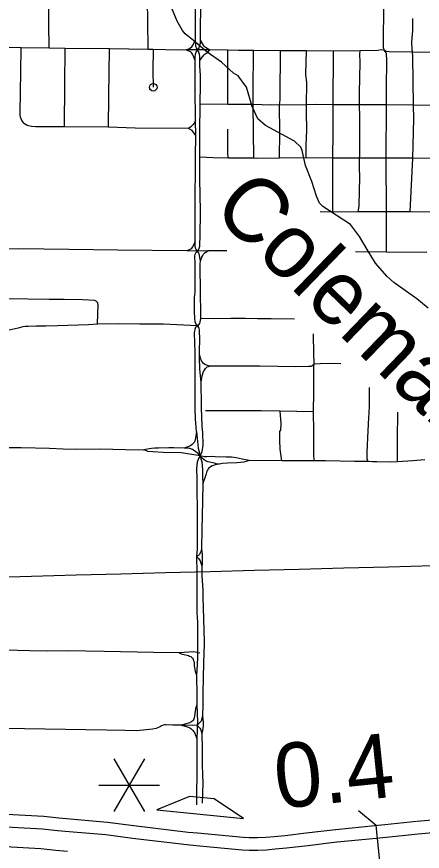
# Model space of a CAD drawing. Extents: x -19 to 366, y -4 to 359.
# Drawn here: x 151.042 to 151.546, y 191.169 to 192.207 of the extents above; entities that cross this region are included whole.
import ezdxf

# ---------------------------------------------------------------- set-up
doc = ezdxf.new("R2010")
doc.units = 0
for name, color, linetype in [('Level 19', 7, 'Continuous'), ('Level 33', 7, 'Continuous'), ('Level 35', 7, 'Continuous'), ('Level 39', 7, 'Continuous'), ('Level 42', 7, 'Continuous'), ('Level 48', 7, 'Continuous'), ('Level 60', 7, 'Continuous')]:
    doc.layers.add(name, color=color, linetype=linetype)

msp = doc.modelspace()

# ---------------------------------------------------------------- linework, layer by layer
at = {"layer": 'Level 19'}
for p, q in [((151.1068, 191.1935), (151.1067, 191.1935)), ((151.5411, 191.1907), (151.5408, 191.1906)), ((151.4402, 191.1804), (151.4399, 191.1804)), ((151.2649, 191.176), (151.265, 191.176))]:
    msp.add_line(p, q, dxfattribs=at)
for points in [[(150.7784, 191.1964), (150.7788, 191.2126), (150.8024, 191.2148), (150.8181, 191.216), (150.8643, 191.2183), (150.8774, 191.2186), (150.8883, 191.2187), (150.907, 191.2185), (150.9296, 191.2177), (150.96, 191.2174), (151.0367, 191.2151), (151.0753, 191.2127), (151.0939, 191.2107), (151.108, 191.2096)], [(151.1082, 191.2096), (151.1544, 191.2056), (151.1875, 191.2012), (151.2549, 191.1932), (151.2665, 191.1921)], [(151.5397, 191.2067), (151.5716, 191.2095), (151.5917, 191.2112), (151.6106, 191.2124), (151.6209, 191.2127), (151.6489, 191.2132), (151.6648, 191.213)], [(151.1067, 191.1935), (151.0924, 191.1947), (151.0739, 191.1966), (151.036, 191.199), (150.9596, 191.2013), (150.9292, 191.2016), (150.9067, 191.2024), (150.8883, 191.2026), (150.8777, 191.2025), (150.8649, 191.2022), (150.8191, 191.1999), (150.8038, 191.1988), (150.7784, 191.1964)], [(151.4386, 191.1965), (151.487, 191.2012), (151.4996, 191.2024), (151.5391, 191.2066)], [(151.265, 191.176), (151.2532, 191.1772), (151.1855, 191.1852), (151.1526, 191.1896), (151.1068, 191.1935)], [(151.2665, 191.1921), (151.3234, 191.1866), (151.3308, 191.1862), (151.3412, 191.1865), (151.3513, 191.1868), (151.3619, 191.1877), (151.3756, 191.189), (151.4017, 191.1921), (151.438, 191.1964)], [(151.5408, 191.1906), (151.5012, 191.1864), (151.4886, 191.1852), (151.4402, 191.1804)], [(151.6646, 191.1969), (151.649, 191.1971), (151.6212, 191.1967), (151.6114, 191.1963), (151.5929, 191.1951), (151.573, 191.1934), (151.5411, 191.1907)], [(151.4399, 191.1804), (151.4036, 191.1761), (151.3773, 191.1729), (151.3633, 191.1717), (151.3523, 191.1707), (151.3417, 191.1704), (151.3306, 191.1701), (151.3222, 191.1705), (151.2649, 191.176)], [(151.1048, 191.169), (151.0902, 191.1701), (151.0718, 191.1721), (151.0348, 191.1744), (150.9591, 191.1767), (150.9286, 191.177), (150.9061, 191.1778), (150.8882, 191.178), (150.878, 191.1779), (150.8658, 191.1776), (150.8206, 191.1753), (150.8058, 191.1742), (150.7783, 191.1717), (150.7785, 191.1555)]]:
    msp.add_lwpolyline(points, dxfattribs=at)
at = {"layer": 'Level 33'}
for points in [[(151.2642, 192.178), (151.2639, 192.1828), (151.264, 192.2039), (151.2642, 192.2485), (151.2652, 192.3325), (151.2654, 192.3358)], [(151.2702, 192.1781), (151.2704, 192.1863), (151.2712, 192.2637), (151.2713, 192.3032), (151.2718, 192.3308), (151.2718, 192.3359)], [(151.0818, 192.168), (151.0815, 192.1992), (151.0815, 192.2071), (151.0818, 192.2285)], [(151.2052, 192.1664), (151.2047, 192.2021), (151.2046, 192.2067), (151.2042, 192.2216)], [(151.499, 192.1653), (151.498, 192.1685), (151.4978, 192.1728), (151.4982, 192.2217)], [(151.534, 192.1632), (151.5337, 192.1677), (151.533, 192.1742), (151.5334, 192.1813), (151.5342, 192.1892), (151.5344, 192.1964), (151.5343, 192.2048)], [(151.2523, 192.1659), (151.2559, 192.1674), (151.2576, 192.1685), (151.2593, 192.1699), (151.2607, 192.1718), (151.2642, 192.178)], [(151.267, 192.1659), (151.2652, 192.1684), (151.2645, 192.17), (151.2644, 192.1716), (151.2642, 192.178)], [(151.267, 192.1659), (151.2686, 192.1685), (151.2696, 192.1717), (151.2701, 192.1742), (151.2702, 192.1781)], [(151.282, 192.1659), (151.2784, 192.1677), (151.2764, 192.1691), (151.2751, 192.1703), (151.2739, 192.1718), (151.2702, 192.1781)], [(151.0472, 192.1686), (151.017, 192.1695)], [(151.0495, 192.0761), (151.0482, 192.078), (151.0471, 192.0803), (151.0465, 192.0822), (151.0461, 192.0848), (151.046, 192.0881), (151.0466, 192.1386), (151.0472, 192.1686)], [(151.0818, 192.168), (151.0472, 192.1686)], [(151.1021, 192.1677), (151.0818, 192.168)], [(151.1011, 192.0703), (151.1013, 192.1231), (151.1021, 192.1677)], [(151.157, 192.1671), (151.1021, 192.1677)], [(151.1559, 192.0698), (151.1562, 192.1086), (151.157, 192.1671)], [(151.2052, 192.1664), (151.157, 192.1671)], [(151.2115, 192.1664), (151.2052, 192.1664)], [(151.2115, 192.1664), (151.2111, 192.1403), (151.2114, 192.1195)], [(151.2523, 192.1659), (151.2426, 192.1658), (151.2115, 192.1664)], [(151.2637, 192.1528), (151.2612, 192.159), (151.2603, 192.1607), (151.2594, 192.162), (151.2583, 192.163), (151.2571, 192.1639), (151.2549, 192.1649), (151.2523, 192.1659)], [(151.267, 192.1659), (151.2523, 192.1659)], [(151.2637, 192.1528), (151.2636, 192.1575), (151.2639, 192.1606), (151.2644, 192.162), (151.2648, 192.163), (151.267, 192.1659)], [(151.2696, 192.1526), (151.2692, 192.1577), (151.2689, 192.1605), (151.2682, 192.1628), (151.267, 192.1659)], [(151.282, 192.1659), (151.267, 192.1659)], [(151.2696, 192.1526), (151.2715, 192.1557), (151.2747, 192.1599), (151.2761, 192.1611), (151.2792, 192.163), (151.282, 192.1659)], [(151.3041, 192.1656), (151.282, 192.1659)], [(151.3042, 192.0982), (151.3041, 192.1656)], [(151.3362, 192.1652), (151.3173, 192.1654), (151.3041, 192.1656)], [(151.3359, 192.0979), (151.3356, 192.1262), (151.3358, 192.1305), (151.3362, 192.1487), (151.3361, 192.1606), (151.3362, 192.1652)], [(151.3698, 192.1649), (151.3362, 192.1652)], [(151.3687, 192.0973), (151.3693, 192.1039), (151.3694, 192.1078), (151.3698, 192.1649)], [(151.4021, 192.1647), (151.3698, 192.1649)], [(151.4019, 192.0977), (151.4023, 192.125), (151.4013, 192.1357), (151.4021, 192.1647)], [(151.4355, 192.1645), (151.4021, 192.1647)], [(151.4352, 192.0976), (151.4355, 192.1645)], [(151.4687, 192.1648), (151.4355, 192.1645)], [(151.4682, 192.0975), (151.4681, 192.1122), (151.4687, 192.1507), (151.4686, 192.1608), (151.4687, 192.1648)], [(151.499, 192.1653), (151.4955, 192.166), (151.4907, 192.165), (151.4687, 192.1648)], [(151.5014, 192.0975), (151.5015, 192.1169), (151.5018, 192.1546), (151.5017, 192.16), (151.5015, 192.1616), (151.5012, 192.1625), (151.499, 192.1653)], [(151.534, 192.1632), (151.505, 192.1637), (151.5016, 192.1641), (151.499, 192.1653)], [(151.5352, 192.0972), (151.5345, 192.1578), (151.534, 192.1632)], [(151.5663, 192.1626), (151.534, 192.1632)], [(151.2642, 192.078), (151.2635, 192.1178), (151.2637, 192.1528)], [(151.2694, 192.0324), (151.2692, 192.0668), (151.2699, 192.0954), (151.2704, 192.1266), (151.2702, 192.1344), (151.2694, 192.1457), (151.2696, 192.1526)], [(151.3042, 192.0982), (151.27, 192.0986)], [(151.3359, 192.0979), (151.3042, 192.0982)], [(151.3364, 192.0311), (151.3359, 192.0979)], [(151.3687, 192.0973), (151.3569, 192.0975), (151.3491, 192.0974), (151.3467, 192.0976), (151.3359, 192.0979)], [(151.3686, 192.0311), (151.3689, 192.0637), (151.3687, 192.0973)], [(151.4019, 192.0977), (151.3687, 192.0973)], [(151.4017, 192.0315), (151.4017, 192.0476), (151.4023, 192.066), (151.4019, 192.0882), (151.4019, 192.0977)], [(151.4352, 192.0976), (151.4139, 192.0979), (151.4019, 192.0977)], [(151.4348, 192.0314), (151.4352, 192.064), (151.4352, 192.0976)], [(151.4682, 192.0975), (151.4352, 192.0976)], [(151.4682, 192.0313), (151.4683, 192.034), (151.4683, 192.0576), (151.4685, 192.0824), (151.4682, 192.0975)], [(151.5014, 192.0975), (151.4682, 192.0975)], [(151.5011, 192.0312), (151.5014, 192.0975)], [(151.5352, 192.0972), (151.5014, 192.0975)], [(151.5345, 192.0311), (151.5346, 192.0473), (151.5356, 192.0803), (151.5352, 192.0972)], [(151.5672, 192.0968), (151.5352, 192.0972)], [(151.1011, 192.0703), (151.0741, 192.0701), (151.0652, 192.0703), (151.06, 192.0707), (151.0563, 192.0715), (151.0545, 192.0721), (151.0533, 192.0728), (151.0515, 192.074), (151.0505, 192.0749), (151.0495, 192.0761)], [(151.2642, 192.078), (151.2625, 192.0749), (151.2612, 192.0733), (151.258, 192.0702), (151.2553, 192.0682)], [(151.2643, 192.0596), (151.2642, 192.078)], [(151.1559, 192.0698), (151.1011, 192.0703)], [(151.2553, 192.0682), (151.189, 192.0688), (151.1559, 192.0698)], [(151.2643, 192.0596), (151.2599, 192.0655), (151.2583, 192.0667), (151.2553, 192.0682)], [(151.3045, 192.0314), (151.3042, 192.0386), (151.3044, 192.0541), (151.3044, 192.0672)], [(151.2642, 192.0335), (151.2643, 192.0596)], [(151.2638, 191.9272), (151.2636, 191.9345), (151.2636, 191.9651), (151.2636, 191.9672), (151.2642, 192.0335)], [(151.2703, 191.9655), (151.2694, 192.0056), (151.2694, 192.0324)], [(151.3045, 192.0314), (151.286, 192.0319), (151.2694, 192.0324)], [(151.3364, 192.0311), (151.3045, 192.0314)], [(151.3686, 192.0311), (151.3398, 192.031), (151.3364, 192.0311)], [(151.4017, 192.0315), (151.3686, 192.0311)], [(151.4348, 192.0314), (151.4017, 192.0315)], [(151.4349, 191.9643), (151.4347, 191.9924), (151.4348, 192.0314)], [(151.4682, 192.0313), (151.4348, 192.0314)], [(151.4685, 192.0056), (151.4682, 192.0218), (151.4682, 192.0313)], [(151.5011, 192.0312), (151.4682, 192.0313)], [(151.5016, 191.9645), (151.5011, 192.0312)], [(151.5345, 192.0311), (151.5011, 192.0312)], [(151.5311, 191.9644), (151.5345, 192.0311)], [(151.567, 192.031), (151.5345, 192.0311)], [(151.4681, 191.9919), (151.4685, 192.0056)], [(151.4665, 191.9644), (151.4674, 191.9717), (151.4681, 191.9919)], [(151.2663, 191.9157), (151.2677, 191.9174), (151.2684, 191.9189), (151.2693, 191.9219), (151.2696, 191.9248), (151.2699, 191.9334), (151.2703, 191.9655)], [(151.4349, 191.9643), (151.419, 191.9644)], [(151.4665, 191.9644), (151.4349, 191.9643)], [(151.5016, 191.9645), (151.4665, 191.9644)], [(151.5014, 191.9143), (151.5016, 191.9645)], [(151.5311, 191.9644), (151.5016, 191.9645)], [(151.5656, 191.9642), (151.5311, 191.9644)], [(151.2638, 191.9272), (151.2604, 191.9208), (151.2596, 191.9197), (151.2585, 191.9187), (151.2568, 191.9176), (151.2534, 191.9159)], [(151.2663, 191.9157), (151.2648, 191.9177), (151.264, 191.9194), (151.2637, 191.9222), (151.2638, 191.9272)], [(151.1063, 191.9176), (151.0443, 191.9184), (151.0213, 191.9181)], [(151.1673, 191.9169), (151.1063, 191.9176)], [(151.2534, 191.9159), (151.1673, 191.9169)], [(151.2663, 191.9157), (151.2534, 191.9159)], [(151.2667, 191.8227), (151.2655, 191.824), (151.2643, 191.8258), (151.2637, 191.8276), (151.2631, 191.8318), (151.2629, 191.8405), (151.2629, 191.858), (151.2636, 191.8646), (151.2637, 191.8727), (151.2636, 191.9001), (151.2632, 191.9092), (151.2634, 191.912), (151.2648, 191.9142), (151.2663, 191.9157)], [(151.2792, 191.916), (151.2663, 191.9157)], [(151.2701, 191.9036), (151.2685, 191.9121), (151.2682, 191.913), (151.2676, 191.9141), (151.2663, 191.9157)], [(151.2701, 191.9036), (151.2717, 191.908), (151.273, 191.9102), (151.2741, 191.9118), (151.2749, 191.9128), (151.2761, 191.9139), (151.2792, 191.916)], [(151.3029, 191.9159), (151.2792, 191.916)], [(151.5014, 191.9143), (151.463, 191.9146)], [(151.5516, 191.9141), (151.5014, 191.9143)], [(151.2707, 191.8318), (151.2703, 191.8709), (151.2697, 191.892), (151.2697, 191.8994), (151.2701, 191.9036)], [(151.1424, 191.8513), (151.1414, 191.8527), (151.1406, 191.8534), (151.1398, 191.8539), (151.1388, 191.8543), (151.1233, 191.8552), (151.1008, 191.8557), (151.0819, 191.8555), (151.0295, 191.8563), (151.0204, 191.8567), (151.0168, 191.8566)], [(151.1421, 191.8249), (151.1425, 191.8377), (151.1428, 191.849), (151.1427, 191.8501), (151.1424, 191.8513)], [(151.1421, 191.8249), (151.131, 191.8241), (151.0925, 191.8226), (151.078, 191.8223), (151.0659, 191.8224), (151.0557, 191.8221), (151.0522, 191.8219), (151.0494, 191.8215), (151.0433, 191.8198), (151.0321, 191.8173), (151.025, 191.8169), (151.0218, 191.8169), (151.017, 191.8173)], [(151.2667, 191.8227), (151.2238, 191.8248), (151.1943, 191.8248), (151.1679, 191.8251), (151.1421, 191.8249)], [(151.2653, 191.6913), (151.2642, 191.7071), (151.2638, 191.7199), (151.2638, 191.721), (151.2636, 191.7312), (151.2636, 191.745), (151.2638, 191.7608), (151.2634, 191.7738), (151.2634, 191.789), (151.2629, 191.8139), (151.263, 191.8162), (151.2635, 191.8184), (151.2646, 191.8213), (151.2667, 191.8227)], [(151.2667, 191.8227), (151.2679, 191.8236), (151.2693, 191.8257), (151.2699, 191.8276), (151.2707, 191.8318)], [(151.2691, 191.7872), (151.2691, 191.7907), (151.2693, 191.8067), (151.2691, 191.816), (151.269, 191.8179), (151.2686, 191.8195), (151.2682, 191.8205), (151.2667, 191.8227)], [(151.3873, 191.831), (151.3581, 191.8313), (151.341, 191.8315), (151.3264, 191.8319), (151.3081, 191.8318), (151.2859, 191.8313), (151.2707, 191.8318)], [(151.4115, 191.7749), (151.4111, 191.7895), (151.4109, 191.8105), (151.4109, 191.8126)], [(151.2711, 191.7525), (151.2695, 191.7689), (151.2694, 191.7732), (151.2691, 191.7794), (151.2691, 191.7872)], [(151.282, 191.7727), (151.279, 191.7735), (151.2755, 191.7748), (151.2738, 191.776), (151.2714, 191.7792), (151.2704, 191.7824), (151.2691, 191.7872)], [(151.2711, 191.7525), (151.2725, 191.7606), (151.2741, 191.7658), (151.2751, 191.7678), (151.2764, 191.7698), (151.2785, 191.7717), (151.282, 191.7727)], [(151.4115, 191.7749), (151.4089, 191.7724), (151.4073, 191.7722), (151.4045, 191.7721), (151.3888, 191.7719), (151.344, 191.7724), (151.32, 191.7726), (151.282, 191.7727)], [(151.4106, 191.7159), (151.4109, 191.7205), (151.411, 191.7356), (151.4111, 191.7717), (151.4115, 191.7749)], [(151.4446, 191.7756), (151.4351, 191.7757), (151.4189, 191.7755), (151.4115, 191.7749)], [(151.2697, 191.661), (151.271, 191.664), (151.2718, 191.665), (151.2724, 191.6667), (151.2729, 191.669), (151.2732, 191.6716), (151.2734, 191.6745), (151.2731, 191.69), (151.2725, 191.6974), (151.2715, 191.7212), (151.2714, 191.7235), (151.2711, 191.7525)], [(151.4788, 191.6539), (151.4775, 191.657), (151.4777, 191.6656), (151.4788, 191.6923), (151.4798, 191.7085), (151.48, 191.714), (151.4803, 191.7232), (151.4803, 191.7432), (151.4803, 191.7459)], [(151.3694, 191.7168), (151.3456, 191.717), (151.3374, 191.7171), (151.2763, 191.7171)], [(151.3712, 191.655), (151.3695, 191.6692), (151.3691, 191.6807), (151.369, 191.6922), (151.3701, 191.6926), (151.3704, 191.7011), (151.3694, 191.7168)], [(151.4106, 191.7159), (151.3694, 191.7168)], [(151.4116, 191.6549), (151.411, 191.6638), (151.4111, 191.6918), (151.4106, 191.7159)], [(151.5153, 191.6536), (151.5152, 191.6815), (151.5157, 191.7152)], [(151.2653, 191.6913), (151.2642, 191.6831), (151.2638, 191.6812), (151.2631, 191.6795), (151.2622, 191.6778), (151.2611, 191.6763), (151.2597, 191.675), (151.2583, 191.6739), (151.2567, 191.6731), (151.255, 191.6724), (151.2532, 191.6719), (151.2498, 191.6707)], [(151.2653, 191.6913), (151.2673, 191.6704), (151.2689, 191.6648), (151.2697, 191.661)], [(151.2002, 191.6684), (151.1994, 191.6682), (151.177, 191.6684), (151.1453, 191.6692), (151.1157, 191.6691), (151.0993, 191.6695), (151.0825, 191.6702), (151.047, 191.6711), (151.0186, 191.6712)], [(151.2498, 191.6707), (151.237, 191.6712), (151.2308, 191.6712), (151.2178, 191.6708), (151.2134, 191.6706), (151.2094, 191.6701), (151.2018, 191.6689), (151.2002, 191.6684)], [(151.2697, 191.661), (151.2649, 191.6617), (151.2566, 191.6633), (151.2467, 191.6647), (151.2239, 191.6654), (151.2108, 191.6661), (151.2047, 191.6666), (151.2002, 191.6684)], [(151.2697, 191.661), (151.2672, 191.6639), (151.2617, 191.6683), (151.2603, 191.669), (151.2571, 191.6701), (151.2545, 191.6705), (151.2498, 191.6707)], [(151.2697, 191.661), (151.2676, 191.6576), (151.2661, 191.6531), (151.2655, 191.6493), (151.2654, 191.6448), (151.2655, 191.6329), (151.2658, 191.615), (151.2659, 191.5983), (151.266, 191.5451), (151.2652, 191.5357)], [(151.2697, 191.661), (151.2706, 191.6572), (151.2718, 191.6538), (151.2724, 191.6492), (151.2729, 191.6435), (151.2728, 191.6348), (151.2732, 191.6268)], [(151.2934, 191.6508), (151.2899, 191.6512), (151.2875, 191.6519), (151.2796, 191.6536), (151.2771, 191.6545), (151.2749, 191.6559), (151.2721, 191.6583), (151.2697, 191.661)], [(151.3306, 191.6551), (151.3221, 191.6571), (151.3148, 191.6584), (151.3087, 191.6592), (151.3023, 191.6595), (151.2884, 191.66), (151.284, 191.6602), (151.2782, 191.66), (151.2754, 191.66), (151.2697, 191.661)], [(151.5491, 191.656), (151.5344, 191.6548), (151.5153, 191.6536)], [(151.2934, 191.6508), (151.2906, 191.6501), (151.2883, 191.6498), (151.2862, 191.6491), (151.2841, 191.6483), (151.2821, 191.6471), (151.2808, 191.646), (151.2797, 191.6448), (151.2788, 191.6433), (151.278, 191.6418), (151.2775, 191.6402), (151.2771, 191.6386), (151.2764, 191.6362), (151.2732, 191.6268)], [(151.3306, 191.6551), (151.3241, 191.6532), (151.3158, 191.6523), (151.3038, 191.652), (151.2974, 191.6516), (151.2934, 191.6508)], [(151.3712, 191.655), (151.3306, 191.6551)], [(151.4116, 191.6549), (151.3712, 191.655)], [(151.4788, 191.6539), (151.4746, 191.6541), (151.4618, 191.6542), (151.4257, 191.6548), (151.4116, 191.6549)], [(151.5153, 191.6536), (151.506, 191.6533), (151.4897, 191.6536), (151.4841, 191.6536), (151.4788, 191.6539)], [(151.2732, 191.6268), (151.2728, 191.6046), (151.272, 191.5694), (151.2716, 191.5453)], [(151.2716, 191.5453), (151.2707, 191.5419), (151.2691, 191.5384), (151.2677, 191.537), (151.2652, 191.5357)], [(151.2716, 191.5453), (151.2721, 191.5387), (151.2724, 191.5271), (151.2718, 191.523)], [(151.2652, 191.5357), (151.2681, 191.5329), (151.2698, 191.5303), (151.2711, 191.5262), (151.2718, 191.523)], [(151.2652, 191.5357), (151.2657, 191.516), (151.2655, 191.4945), (151.2657, 191.4656), (151.2663, 191.4542), (151.2665, 191.4222)], [(151.2718, 191.523), (151.272, 191.5117), (151.273, 191.494), (151.273, 191.4844), (151.2735, 191.4725), (151.2749, 191.4298), (151.2746, 191.4273)], [(151.2746, 191.4273), (151.274, 191.4036), (151.273, 191.3665), (151.2731, 191.3519), (151.2729, 191.3373)], [(151.2436, 191.4161), (151.2116, 191.4163), (151.1504, 191.4177), (151.1048, 191.4184), (151.0799, 191.418), (151.0575, 191.4184), (151.0277, 191.4192), (151.0203, 191.4199)], [(151.2692, 191.4157), (151.2618, 191.4171), (151.2436, 191.4161)], [(151.2665, 191.4222), (151.2664, 191.4099), (151.2658, 191.394), (151.2652, 191.3881)], [(151.2436, 191.4161), (151.2462, 191.4147), (151.2552, 191.4126), (151.2566, 191.4121), (151.258, 191.4113), (151.2593, 191.4104), (151.2605, 191.4093), (151.2612, 191.4075), (151.2618, 191.4057), (151.2622, 191.4038), (151.2624, 191.4019), (151.2625, 191.4), (151.2636, 191.3932), (151.2652, 191.3881)], [(151.2652, 191.3881), (151.2655, 191.363), (151.2655, 191.3513)], [(151.2655, 191.3513), (151.2642, 191.3462), (151.2622, 191.3347), (151.2618, 191.3336), (151.2612, 191.3325), (151.2605, 191.3316), (151.2596, 191.3308), (151.2583, 191.3298), (151.2568, 191.329), (151.2553, 191.3285), (151.2537, 191.3281), (151.2521, 191.3279), (151.2464, 191.3261)], [(151.2655, 191.3513), (151.2665, 191.3303), (151.2662, 191.326)], [(151.2729, 191.3373), (151.2709, 191.3309), (151.2695, 191.3292), (151.2662, 191.326)], [(151.2729, 191.3373), (151.2735, 191.33), (151.2734, 191.3246), (151.2725, 191.3173), (151.272, 191.3158)], [(151.2464, 191.3261), (151.236, 191.3262), (151.2272, 191.3265), (151.2254, 191.3264), (151.2236, 191.326), (151.2219, 191.3254), (151.2204, 191.3245), (151.219, 191.3234), (151.2151, 191.3219), (151.2106, 191.3211), (151.1912, 191.3192), (151.1761, 191.3193), (151.1535, 191.3199), (151.0256, 191.3219), (151.0244, 191.3221), (151.0234, 191.3224), (151.0224, 191.323), (151.0215, 191.3237)], [(151.2464, 191.3261), (151.2538, 191.3242), (151.2554, 191.3237), (151.2568, 191.3229), (151.2582, 191.322), (151.2609, 191.3194), (151.2621, 191.3178), (151.2631, 191.316), (151.2655, 191.309)], [(151.2662, 191.326), (151.2603, 191.3256), (151.2464, 191.3261)], [(151.2662, 191.326), (151.2662, 191.3191), (151.2655, 191.309)], [(151.2662, 191.326), (151.2696, 191.3223), (151.2707, 191.3204), (151.272, 191.3158)], [(151.272, 191.3158), (151.2724, 191.2971), (151.2723, 191.2772), (151.2726, 191.2637), (151.2731, 191.2543), (151.2722, 191.2289)], [(151.2655, 191.309), (151.2656, 191.2645)], [(151.2656, 191.2645), (151.2654, 191.2422)], [(151.2654, 191.2422), (151.2652, 191.2268)]]:
    msp.add_lwpolyline(points, dxfattribs=at)
msp.add_circle((151.2114, 192.1195), 0.00473, dxfattribs=at)
at = {"layer": 'Level 35'}
for points in [[(151.3871, 192.0526), (151.3509, 192.0721), (151.3417, 192.0802), (151.3346, 192.0957), (151.3274, 192.1194), (151.3169, 192.1336), (151.3112, 192.1371), (151.2965, 192.1507), (151.2787, 192.1631), (151.2616, 192.1776), (151.2511, 192.186), (151.2478, 192.19), (151.2413, 192.2017), (151.2322, 192.2235)], [(151.5536, 191.8447), (151.5395, 191.8565), (151.5109, 191.8766), (151.5021, 191.8844), (151.4881, 191.9008), (151.4776, 191.9178), (151.4682, 191.9338), (151.4569, 191.9489), (151.4226, 191.9713), (151.4184, 191.9754), (151.4145, 191.9839), (151.4089, 192.0023), (151.4009, 192.022), (151.3968, 192.0408), (151.3951, 192.0451), (151.3871, 192.0526)]]:
    msp.add_lwpolyline(points, dxfattribs=at)
at = {"layer": 'Level 39'}
for p, q in [((151.4888, 191.2014), (151.4669, 191.2194)), ((151.4944, 191.1448), (151.4888, 191.2014))]:
    msp.add_line(p, q, dxfattribs=at)
at = {"layer": 'Level 42'}
for p, q in [((151.2565, 191.2374), (151.2161, 191.2208)), ((151.2871, 191.2344), (151.2565, 191.2374)), ((151.3236, 191.2102), (151.2871, 191.2344)), ((151.2161, 191.2208), (151.2698, 191.2155)), ((151.2698, 191.2155), (151.3236, 191.2102))]:
    msp.add_line(p, q, dxfattribs=at)
at = {"layer": 'Level 48'}
for p, q in [((151.2004, 191.2841), (151.1625, 191.2185)), ((151.1625, 191.2841), (151.2004, 191.2185)), ((151.1436, 191.2513), (151.2193, 191.2513))]:
    msp.add_line(p, q, dxfattribs=at)
at = {"layer": 'Level 60'}
for points in [[(154.1159, 1.8709), (153.9063, 10.4874), (153.696, 19.1041), (153.485, 27.7209), (153.2733, 36.3378), (153.0608, 44.9549), (152.8476, 53.5721), (152.6337, 62.1894), (152.419, 70.8069), (152.2036, 79.4245), (151.9875, 88.0422), (151.7707, 96.6601), (151.5531, 105.2782), (151.3348, 113.8963), (151.1158, 122.5147), (150.8961, 131.1331), (150.6757, 139.7517), (150.4545, 148.3704), (150.2326, 156.9893), (150.0101, 165.6083), (149.7867, 174.2275), (149.5627, 182.8468), (149.338, 191.4662), (149.1125, 200.0858), (148.8864, 208.7055), (148.6595, 217.3254), (148.4319, 225.9454), (148.2037, 234.5655), (147.9747, 243.1858), (147.745, 251.8063), (147.5146, 260.4269), (147.2835, 269.0476), (147.0517, 277.6685), (146.8191, 286.2895), (146.5859, 294.9106), (146.352, 303.5319), (146.1174, 312.1534), (145.8821, 320.775), (145.6461, 329.3967), (145.4094, 338.0186), (145.172, 346.6406)], [(0, 189.5162), (7.1121, 189.5206), (14.2243, 189.5339), (21.3364, 189.556), (28.4484, 189.5869), (35.5605, 189.6267), (42.6725, 189.6754), (49.7844, 189.7329), (56.8962, 189.7992), (64.0079, 189.8744), (71.1196, 189.9584), (78.2311, 190.0512), (85.3425, 190.1529), (92.4538, 190.2635), (99.5649, 190.3829), (106.6759, 190.5111), (113.7867, 190.6482), (120.8974, 190.7941), (128.0078, 190.9489), (135.1181, 191.1125), (142.2282, 191.2849), (149.338, 191.4662), (156.4476, 191.6563), (163.5569, 191.8553), (170.666, 192.0631), (177.7749, 192.2798), (184.8835, 192.5053), (191.9917, 192.7396), (199.0997, 192.9828), (206.2074, 193.2348), (213.3147, 193.4956), (220.4218, 193.7653), (227.5285, 194.0438), (234.6348, 194.3312), (241.7408, 194.6274), (248.8464, 194.9324), (255.9516, 195.2463), (263.0564, 195.569), (270.1608, 195.9005), (277.2648, 196.2409), (284.3683, 196.5901), (291.4715, 196.9481), (298.5741, 197.315), (305.6763, 197.6907), (312.7781, 198.0753), (319.8793, 198.4686), (326.9801, 198.8708), (334.0804, 199.2818), (341.1801, 199.7017)]]:
    msp.add_spline(points, degree=3, dxfattribs=at)

# ---------------------------------------------------------------- texts
at = {"layer": 'Level 35'}
msp.add_text('Coleman', height=0.08, rotation=316.0006, dxfattribs=at).set_placement((151.2824, 191.9659))
at = {"layer": 'Level 48'}
msp.add_text('0.4', height=0.08, rotation=5.9708, dxfattribs=at).set_placement((151.3661, 191.2219))

doc.saveas('drawing.dxf')
